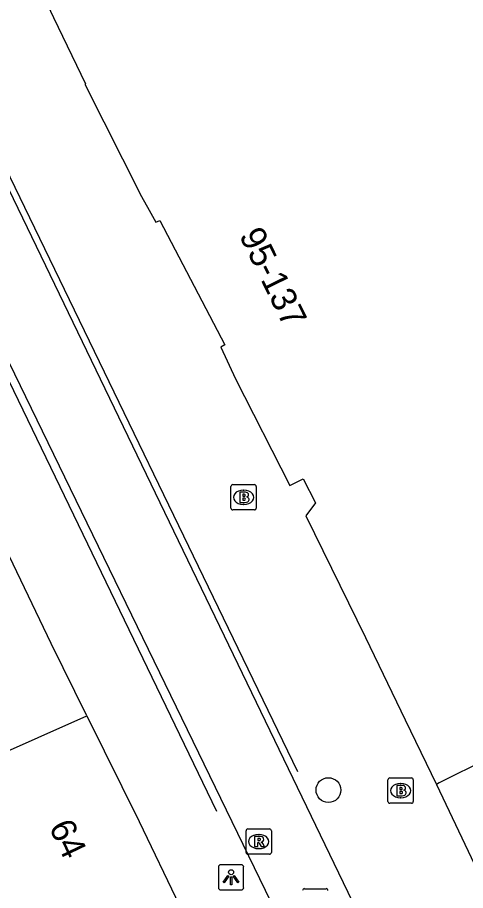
# Model space of a CAD drawing. Extents: x 161087 to 161922, y 382574 to 383873.
# Drawn here: x 161664.66 to 161682.36, y 382920.38 to 382954.87 of the extents above; entities that cross this region are included whole.
import ezdxf

# ---------------------------------------------------------------- set-up
doc = ezdxf.new("R2010")
doc.units = 0
for name, color, linetype in [('IMGEO_Boom', 7, 'Continuous'), ('IMGEO_Brandkraan', 7, 'Continuous'), ('IMGEO_Lichtpunt', 7, 'Continuous'), ('IMGEO_Lijnafwatering', 7, 'Continuous'), ('IMGEO_Pand', 7, 'Continuous'), ('IMGEO_Pand_nummerreeks', 7, 'Continuous'), ('IMGEO_Rioolput', 7, 'Continuous'), ('IMGEO_Voetgangersgebied_gesloten', 7, 'Continuous'), ('IMGEO_Voetgangersgebied_open', 7, 'Continuous')]:
    doc.layers.add(name, color=color, linetype=linetype)

msp = doc.modelspace()

# ---------------------------------------------------------------- linework, layer by layer
at = {"layer": 'IMGEO_Boom'}
msp.add_circle((161676.946, 382924.347), 0.489, dxfattribs=at)
at = {"layer": 'IMGEO_Brandkraan'}
for p, q in [((161673.093, 382935.488), (161673.093, 382936.34)), ((161673.168, 382936.414), (161674.02, 382936.414)), ((161673.581, 382936.194), (161673.606, 382936.194)), ((161674.094, 382936.34), (161674.094, 382935.488)), ((161673.604, 382935.634), (161673.579, 382935.634)), ((161674.02, 382935.414), (161673.168, 382935.414)), ((161679.373, 382924.826), (161680.225, 382924.826)), ((161679.298, 382923.9), (161679.298, 382924.752)), ((161679.786, 382924.606), (161679.811, 382924.606)), ((161680.299, 382924.752), (161680.299, 382923.9)), ((161680.225, 382923.826), (161679.373, 382923.826)), ((161679.809, 382924.046), (161679.784, 382924.046))]:
    msp.add_line(p, q, dxfattribs=at)
for points in [[(161673.093, 382935.488), (161673.093, 382936.34)], [(161673.168, 382936.414), (161674.02, 382936.414)], [(161674.094, 382936.34), (161674.094, 382935.488)], [(161673.441, 382936.114), (161673.441, 382935.714), (161673.654, 382935.714)], [(161673.672, 382936.114), (161673.441, 382936.114)], [(161673.62, 382936.033), (161673.566, 382936.033), (161673.566, 382935.957)], [(161673.566, 382935.957), (161673.619, 382935.957)], [(161673.628, 382935.881), (161673.566, 382935.881), (161673.566, 382935.8)], [(161673.566, 382935.8), (161673.628, 382935.8)], [(161674.02, 382935.414), (161673.168, 382935.414)], [(161679.373, 382924.826), (161680.225, 382924.826)], [(161679.298, 382923.9), (161679.298, 382924.752)], [(161679.646, 382924.526), (161679.646, 382924.126), (161679.859, 382924.126)], [(161679.877, 382924.526), (161679.646, 382924.526)], [(161679.825, 382924.445), (161679.771, 382924.445), (161679.771, 382924.369)], [(161680.299, 382924.752), (161680.299, 382923.9)], [(161679.771, 382924.369), (161679.824, 382924.369)], [(161679.833, 382924.293), (161679.771, 382924.293), (161679.771, 382924.212)], [(161679.771, 382924.212), (161679.833, 382924.212)], [(161680.225, 382923.826), (161679.373, 382923.826)]]:
    msp.add_lwpolyline(points, dxfattribs=at)
for centre, radius, start, end in [((161673.17, 382936.338), 0.0765, 91.552, 178.448), ((161673.17, 382936.338), 0.0765, 91.552, 178.448), ((161674.018, 382936.338), 0.0765, 1.552, 88.448), ((161674.018, 382936.338), 0.0765, 1.552, 88.448), ((161673.621, 382935.995), 0.0379, 267.8285, 90.9355), ((161673.629, 382935.84), 0.0404, 269.8759, 90.5077), ((161673.676, 382935.969), 0.145, 59.4692, 91.5367), ((161673.701, 382936.016), 0.0922, 285.5137, 58.1501), ((161673.706, 382935.824), 0.105, 301.3115, 78.989), ((161673.17, 382935.49), 0.0765, 181.552, 268.448), ((161673.17, 382935.49), 0.0765, 181.552, 268.448), ((161673.66, 382935.965), 0.251, 268.6676, 293.5347), ((161674.018, 382935.49), 0.0765, 271.552, 358.448), ((161674.018, 382935.49), 0.0765, 271.552, 358.448), ((161679.375, 382924.75), 0.0765, 91.552, 178.448), ((161679.375, 382924.75), 0.0765, 91.552, 178.448), ((161680.223, 382924.75), 0.0765, 1.552, 88.448), ((161680.223, 382924.75), 0.0765, 1.552, 88.448), ((161679.826, 382924.407), 0.0379, 267.8285, 90.9355), ((161679.881, 382924.381), 0.145, 59.4692, 91.5367), ((161679.906, 382924.428), 0.0922, 285.5137, 58.1501), ((161679.834, 382924.252), 0.0404, 269.8759, 90.5077), ((161679.865, 382924.377), 0.251, 268.6676, 293.5347), ((161679.911, 382924.236), 0.105, 301.3115, 78.989), ((161679.375, 382923.902), 0.0765, 181.552, 268.448), ((161679.375, 382923.902), 0.0765, 181.552, 268.448), ((161680.223, 382923.902), 0.0765, 271.552, 358.448), ((161680.223, 382923.902), 0.0765, 271.552, 358.448)]:
    msp.add_arc(centre, radius, start, end, dxfattribs=at)
for centre, major_axis, ratio, start_param, end_param in [((161673.58, 382935.914), (-0.387, 0.002), 0.722429, 4.712389, 7.853982), ((161673.605, 382935.914), (-0.39, 0.002), 0.717154, 1.570796, 4.712389), ((161679.785, 382924.326), (-0.387, 0.002), 0.722429, 4.712389, 7.853982), ((161679.81, 382924.326), (-0.39, 0.002), 0.717154, 1.570796, 4.712389)]:
    msp.add_ellipse(centre, major_axis=major_axis, ratio=ratio, start_param=start_param, end_param=end_param, dxfattribs=at)
at = {"layer": 'IMGEO_Lichtpunt'}
for p, q in [((161673.504, 382921.399), (161672.696, 382921.399)), ((161673.504, 382921.399), (161672.696, 382921.399)), ((161672.602, 382921.304), (161672.602, 382920.497)), ((161672.602, 382921.304), (161672.602, 382920.497)), ((161673.598, 382920.497), (161673.598, 382921.304)), ((161673.598, 382920.497), (161673.598, 382921.304)), ((161672.696, 382920.403), (161673.504, 382920.403)), ((161672.696, 382920.403), (161673.504, 382920.403))]:
    msp.add_line(p, q, dxfattribs=at)
for points in [[(161672.976, 382920.968), (161673.015, 382920.94), (161672.827, 382920.678), (161672.789, 382920.705), (161672.976, 382920.968)], [(161673.078, 382920.92), (161673.125, 382920.92), (161673.125, 382920.598), (161673.078, 382920.598), (161673.078, 382920.92)], [(161673.188, 382920.94), (161673.226, 382920.967), (161673.413, 382920.705), (161673.374, 382920.677), (161673.188, 382920.94)]]:
    msp.add_lwpolyline(points, dxfattribs=at)
msp.add_circle((161673.101, 382921.102), 0.0994, dxfattribs=at)
for centre, start, end in [((161672.696, 382921.304), 90, 180), ((161672.696, 382921.304), 90, 180), ((161673.504, 382921.304), 0, 90), ((161673.504, 382921.304), 0, 90), ((161672.696, 382920.497), 180, 270), ((161672.696, 382920.497), 180, 270), ((161673.504, 382920.497), 270, 0), ((161673.504, 382920.497), 270, 360)]:
    msp.add_arc(centre, 0.0946, start, end, dxfattribs=at)
at = {"layer": 'IMGEO_Lijnafwatering'}
for points in [[(161675.74, 382925.074), (161663.964, 382949.371)], [(161660.31, 382948.808), (161672.527, 382923.509)]]:
    msp.add_lwpolyline(points, dxfattribs=at)
at = {"layer": 'IMGEO_Pand'}
for points in [[(161663.417, 382960.359), (161663.468, 382960.253), (161665.557, 382955.887), (161665.605, 382955.904), (161666.092, 382954.872), (161667.344, 382952.254), (161667.318, 382952.236), (161669.565, 382947.802), (161669.867, 382947.263), (161670.126, 382946.786), (161670.293, 382946.845), (161672.848, 382941.939), (161672.698, 382941.84), (161673.272, 382940.591), (161675.427, 382936.374), (161675.953, 382936.643), (161676.434, 382935.699), (161676.054, 382935.188), (161678.417, 382930.369), (161679.977, 382927.119), (161681.214, 382924.572)], [(161667.399, 382927.281), (161665.99, 382930.134), (161663.732, 382934.836)], [(161636.378, 382927.106), (161636.612, 382924.641), (161638.495, 382925.369), (161638.941, 382924.412), (161640.368, 382923.88), (161645.84, 382924.901), (161648.221, 382924.746), (161648.306, 382924.594), (161654.296, 382923.905), (161656.944, 382925.011), (161657.424, 382923.853), (161661.322, 382925.645), (161661.745, 382924.763), (161667.399, 382927.281)], [(161667.399, 382927.281), (161669.464, 382923.099), (161671.069, 382919.781), (161671.027, 382919.762)], [(161686.757, 382924.859), (161685.137, 382926.533), (161681.324, 382924.633), (161681.214, 382924.572)]]:
    msp.add_lwpolyline(points, dxfattribs=at)
at = {"layer": 'IMGEO_Rioolput'}
for p, q in [((161673.693, 382921.887), (161673.693, 382922.739)), ((161673.768, 382922.813), (161674.62, 382922.813)), ((161674.694, 382922.739), (161674.694, 382921.887)), ((161674.181, 382922.593), (161674.206, 382922.593)), ((161674.204, 382922.033), (161674.179, 382922.033)), ((161674.62, 382921.813), (161673.768, 382921.813)), ((161676, 382920.452), (161676.852, 382920.452))]:
    msp.add_line(p, q, dxfattribs=at)
for points in [[(161673.693, 382921.887), (161673.693, 382922.739)], [(161673.768, 382922.813), (161674.62, 382922.813)], [(161674.694, 382922.739), (161674.694, 382921.887)], [(161674.282, 382922.511), (161674.03, 382922.513), (161674.03, 382922.113)], [(161674.208, 382922.432), (161674.154, 382922.432), (161674.154, 382922.351)], [(161674.03, 382922.113), (161674.154, 382922.113), (161674.154, 382922.275), (161674.165, 382922.275)], [(161674.154, 382922.351), (161674.206, 382922.351)], [(161674.212, 382922.246), (161674.283, 382922.113), (161674.423, 382922.113), (161674.358, 382922.239)], [(161674.62, 382921.813), (161673.768, 382921.813)], [(161676, 382920.452), (161676.852, 382920.452)]]:
    msp.add_lwpolyline(points, dxfattribs=at)
for centre, radius, start, end in [((161673.77, 382922.737), 0.0765, 91.552, 178.448), ((161673.77, 382922.737), 0.0765, 91.552, 178.448), ((161674.618, 382922.737), 0.0765, 1.552, 88.448), ((161674.618, 382922.737), 0.0765, 1.552, 88.448), ((161674.214, 382922.336), 0.0964, 77.0061, 93.1865), ((161674.228, 382922.393), 0.0378, 276.6634, 79.6772), ((161674.281, 382922.401), 0.109, 350.3612, 89.416), ((161674.279, 382922.401), 0.112, 277.5842, 350.9817), ((161674.164, 382922.222), 0.0533, 26.0293, 88.6989), ((161674.19, 382922.54), 0.19, 274.7715, 282.9687), ((161674.263, 382922.186), 0.108, 29.5134, 73.7905), ((161673.77, 382921.889), 0.0765, 181.552, 268.448), ((161673.77, 382921.889), 0.0765, 181.552, 268.448), ((161674.618, 382921.889), 0.0765, 271.552, 358.448), ((161674.618, 382921.889), 0.0765, 271.552, 358.448), ((161676.002, 382920.376), 0.0765, 91.552, 178.448), ((161676.002, 382920.376), 0.0765, 91.552, 178.448), ((161676.85, 382920.376), 0.0765, 1.552, 88.448), ((161676.85, 382920.376), 0.0765, 1.552, 88.448)]:
    msp.add_arc(centre, radius, start, end, dxfattribs=at)
for centre, major_axis, ratio, start_param, end_param in [((161674.18, 382922.313), (-0.387, 0.002), 0.722429, 4.712389, 7.853982), ((161674.205, 382922.313), (-0.39, 0.002), 0.717154, 1.570796, 4.712389)]:
    msp.add_ellipse(centre, major_axis=major_axis, ratio=ratio, start_param=start_param, end_param=end_param, dxfattribs=at)
at = {"layer": 'IMGEO_Voetgangersgebied_gesloten'}
for points in [[(161679.531, 382916.561), (161661.239, 382954.441), (161646.183, 382986.769)], [(161660.568, 382948.962), (161676.869, 382915.408)]]:
    msp.add_lwpolyline(points, dxfattribs=at)
at = {"layer": 'IMGEO_Voetgangersgebied_open'}
msp.add_lwpolyline([(161681.214, 382924.572), (161682.836, 382921.15)], dxfattribs=at)

# ---------------------------------------------------------------- texts
at = {"layer": 'IMGEO_Pand_nummerreeks'}
for s, rotation, p in [('95-137', 296.1095, (161673.403, 382946.263)), ('64', 295.6339, (161665.887, 382922.89))]:
    msp.add_text(s, height=1, rotation=rotation, dxfattribs=at).set_placement(p)

doc.saveas('drawing.dxf')
